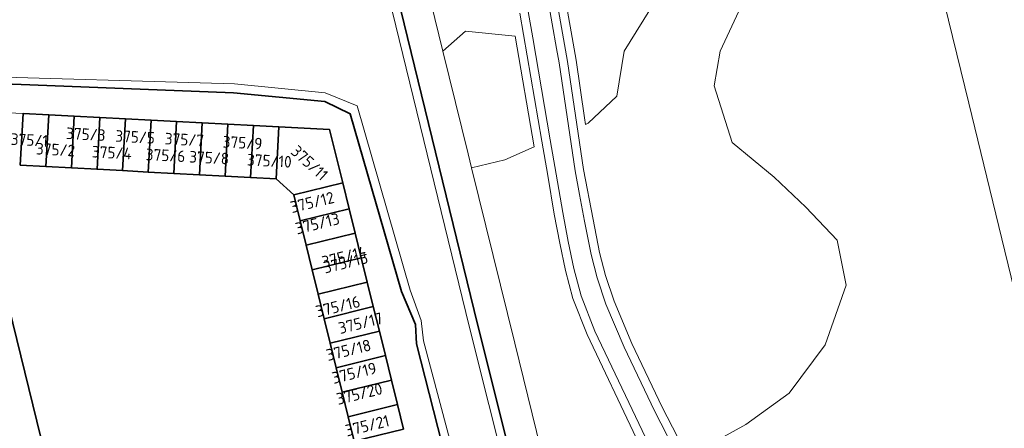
# Model space of a CAD drawing. Header units: metres. Extents: x 152391 to 157968, y 462336 to 467280.
# Tile 589 of 656: x 156685 to 156799, y 464115 to 464163. Entities that reach past the tile are written whole.
import ezdxf
from ezdxf.enums import TextEntityAlignment as Align

# ---------------------------------------------------------------- set-up
doc = ezdxf.new("R2010")
doc.units = ezdxf.units.M
doc.header["$LTSCALE"] = 0.75
for name, color, linetype, lineweight in [('B-WE-GK-BESCHOEIING-G', 251, 'GK-BESCHOEIING', 35), ('B-WE-GR-BEPLANTING_CULTUUR_BOSPLANTSOEN-GV', 251, 'Continuous', 18), ('B-WE-GR-BOS_GEMENGD-GV', 251, 'Continuous', 13), ('B-WE-GR-BOS_LOOF-GV', 251, 'Continuous', 13), ('B-WE-OG-BEBOUWING-GV', 6, 'Continuous', 35), ('B-WE-OG-BEBOUWING-T18', 1, 'Continuous', 18), ('B-WE-OG-TERREIN_CULTUURSCHEIDING-GV', 251, 'Continuous', 18), ('B-WE-OG-WATER_MEER-GV', 251, 'Continuous', 18), ('B-WE-OG-WATER_SLOOT-GV', 251, 'Continuous', 18), ('B-WE-VH-VERHARDING_ASFALT-GV', 251, 'Continuous', 18)]:
    doc.layers.add(name, color=color, linetype=linetype, lineweight=lineweight)
doc.styles.add('NLCS-ISO-M750-T18', font='NLCS-ISO.ttf', dxfattribs={"height": 1.35})
doc.linetypes.add('GK-BESCHOEIING', pattern='A,30,-5,[1,NLCS.SHX,S=1,R=0,X=0,Y=0],-5', length=40)

msp = doc.modelspace()

# ---------------------------------------------------------------- linework, layer by layer
at = {"layer": 'B-WE-GK-BESCHOEIING-G'}
for points in [[(156724.93, 464179.41), (156728.44, 464165.5), (156737.8, 464127.16), (156744.46, 464100.53)], [(156677.43, 464155.06), (156683.69, 464155.07), (156709.38, 464154.07), (156720.02, 464153.07), (156722.98, 464151.62), (156728.94, 464130.95), (156730.56, 464127.1), (156730.67, 464124.88), (156735.13, 464107.38), (156736.35, 464103.42), (156737.19, 464100.3), (156736.93, 464098.6)]]:
    msp.add_lwpolyline(points, dxfattribs=at)
at = {"layer": 'B-WE-GR-BEPLANTING_CULTUUR_BOSPLANTSOEN-GV'}
for points in [[(156803.71, 464116.83), (156794.96, 464152.88), (156787.91, 464181.74), (156787.62, 464182.89), (156780.14, 464213.82)], [(156768.99, 464165.39), (156766.03, 464158.93), (156765.33, 464154.91), (156767.42, 464148.28), (156772.31, 464144.26), (156775.98, 464140.77), (156779.64, 464136.93), (156780.69, 464131.69), (156778.24, 464124.74), (156774.05, 464119.12), (156768.99, 464115.46), (156763.1, 464112.21)]]:
    msp.add_lwpolyline(points, dxfattribs=at)
msp.add_lwpolyline([(156750.36, 464150.4), (156750.66, 464150.55), (156753.98, 464153.69), (156754.85, 464158.93), (156758.52, 464164.86), (156758.87, 464169.4), (156755.9, 464173.59), (156752.76, 464177.61), (156750.79, 464180.52), (156744.85, 464182.4), (156746.3, 464174.6), (156749.25, 464157.9), (156750.25, 464151.15)], close=True, dxfattribs=at)
at = {"layer": 'B-WE-GR-BOS_GEMENGD-GV'}
msp.add_lwpolyline([(156733.76, 464158.93), (156736.69, 464146.97), (156737.1, 464145.34), (156740.98, 464146.29), (156744.36, 464147.79), (156742.15, 464160.68), (156736.38, 464161.24)], close=True, dxfattribs=at)
at = {"layer": 'B-WE-GR-BOS_LOOF-GV'}
msp.add_lwpolyline([(156787.91, 464181.74), (156794.96, 464152.88), (156803.71, 464116.83)], dxfattribs=at)
at = {"layer": 'B-WE-OG-BEBOUWING-GV'}
for points in [[(156687.88, 464151.51), (156684.91, 464151.67), (156684.58, 464145.66), (156687.56, 464145.5)], [(156687.56, 464145.5), (156690.54, 464145.34), (156690.86, 464151.36), (156687.88, 464151.51)], [(156690.86, 464151.36), (156690.54, 464145.34), (156693.52, 464145.18), (156693.84, 464151.2)], [(156696.82, 464151.05), (156693.84, 464151.2), (156693.52, 464145.18), (156696.49, 464145.02)], [(156699.47, 464144.86), (156699.8, 464150.89), (156696.82, 464151.05), (156696.49, 464145.02)], [(156699.8, 464150.89), (156699.47, 464144.86), (156702.45, 464144.7), (156702.77, 464150.74)], [(156705.75, 464150.58), (156702.77, 464150.74), (156702.45, 464144.7), (156705.43, 464144.54)], [(156708.73, 464150.42), (156705.75, 464150.58), (156705.43, 464144.54), (156708.4, 464144.38)], [(156711.71, 464150.27), (156708.73, 464150.42), (156708.4, 464144.38), (156711.38, 464144.22)], [(156714.68, 464150.11), (156711.71, 464150.27), (156711.38, 464144.22), (156714.36, 464144.05)], [(156714.68, 464150.11), (156714.36, 464144.05), (156716.39, 464142.19), (156722.1, 464143.59), (156720.57, 464149.81)], [(156722.1, 464143.59), (156716.39, 464142.19), (156717.13, 464139.18), (156722.85, 464140.59)], [(156723.55, 464137.74), (156722.85, 464140.59), (156717.13, 464139.18), (156717.83, 464136.34)], [(156724.25, 464134.89), (156723.55, 464137.74), (156717.83, 464136.34), (156718.53, 464133.48)], [(156724.95, 464132.04), (156724.25, 464134.89), (156718.53, 464133.48), (156719.23, 464130.63)], [(156725.65, 464129.19), (156724.95, 464132.04), (156719.23, 464130.63), (156719.93, 464127.78)], [(156726.36, 464126.34), (156725.65, 464129.19), (156719.93, 464127.78), (156720.62, 464124.93)], [(156727.06, 464123.49), (156726.36, 464126.34), (156720.62, 464124.93), (156721.32, 464122.08)], [(156727.76, 464120.64), (156727.06, 464123.49), (156721.32, 464122.08), (156722.02, 464119.23)], [(156728.46, 464117.79), (156727.76, 464120.64), (156722.02, 464119.23), (156722.72, 464116.38)], [(156729.17, 464114.94), (156728.46, 464117.79), (156722.72, 464116.38), (156723.42, 464113.53)]]:
    msp.add_lwpolyline(points, close=True, dxfattribs=at)
msp.add_lwpolyline([(156693.01, 464089.23), (156678.1, 464150.08), (156678.28, 464150.12), (156678.18, 464150.51), (156663.75, 464146.92), (156663.84, 464146.53), (156664.47, 464146.69), (156666.22, 464139.66), (156665.72, 464139.54), (156665.84, 464139.05), (156666.32, 464139.14), (156669.88, 464124.31), (156669.48, 464124.22), (156669.57, 464123.86), (156670.08, 464123.98), (156673.73, 464109.04)], dxfattribs=at)
at = {"layer": 'B-WE-OG-TERREIN_CULTUURSCHEIDING-GV'}
msp.add_lwpolyline([(156750.36, 464150.4), (156750.25, 464151.15), (156749.25, 464157.9), (156746.3, 464174.6), (156744.85, 464182.4), (156750.79, 464180.52), (156752.76, 464177.61), (156755.9, 464173.59), (156758.87, 464169.4), (156758.52, 464164.86), (156754.85, 464158.93), (156753.98, 464153.69), (156750.66, 464150.55)], close=True, dxfattribs=at)
for points in [[(156745.96, 464165.03), (156746.98, 464159.23), (156747.27, 464157.58), (156749.14, 464144.99), (156749.66, 464142.25), (156750.25, 464139.14), (156751.01, 464135.25), (156751.72, 464132.53), (156752.73, 464129.46), (156754.84, 464124.48), (156758.37, 464117.05), (156761.35, 464111.24)], [(156763.1, 464112.21), (156768.99, 464115.46), (156774.05, 464119.12), (156778.24, 464124.74), (156780.69, 464131.69), (156779.64, 464136.93), (156775.98, 464140.77), (156772.31, 464144.26), (156767.42, 464148.28), (156765.33, 464154.91), (156766.03, 464158.93), (156768.99, 464165.39)], [(156732.36, 464164.65), (156733.76, 464158.93), (156736.38, 464161.24), (156742.15, 464160.68), (156744.36, 464147.79), (156740.98, 464146.29), (156737.1, 464145.34), (156742.12, 464124.94), (156748.19, 464100.27)], [(156762.24, 464111.7), (156759.26, 464117.49), (156755.75, 464124.9), (156753.67, 464129.81), (156752.68, 464132.81), (156751.99, 464135.48), (156751.23, 464139.33), (156750.13, 464145.15), (156748.26, 464157.74), (156747.1, 464164.33)], [(156747.1, 464164.33), (156748.26, 464157.74), (156750.13, 464145.15), (156751.23, 464139.33), (156751.99, 464135.48), (156752.68, 464132.81), (156753.67, 464129.81), (156755.75, 464124.9), (156759.26, 464117.49), (156762.24, 464111.7)], [(156742.7, 464163.37), (156745.26, 464148.45), (156745.95, 464144.47), (156746.72, 464139.97), (156747.37, 464136.58), (156748.01, 464133.4), (156748.89, 464130.12), (156750.53, 464125.93), (156761.96, 464101.89)], [(156761.96, 464101.89), (156750.53, 464125.93), (156748.89, 464130.12), (156748.01, 464133.4), (156747.37, 464136.58), (156746.72, 464139.97), (156745.95, 464144.47), (156745.26, 464148.45), (156742.7, 464163.37)], [(156762.86, 464102.32), (156751.45, 464126.33), (156749.84, 464130.43), (156748.98, 464133.63), (156748.35, 464136.77), (156747.7, 464140.15), (156746.93, 464144.63), (156746.25, 464148.62), (156744.22, 464160.48), (156743.69, 464163.54)]]:
    msp.add_lwpolyline(points, dxfattribs=at)
at = {"layer": 'B-WE-OG-WATER_MEER-GV'}
for points in [[(156743.63, 464099.72), (156736.83, 464126.92), (156727.47, 464165.26), (156723.96, 464179.17), (156722.19, 464186.19), (156722.23, 464186.89), (156717.63, 464191.43), (156716.18, 464191.43), (156713.94, 464190.8), (156712.17, 464189.23), (156709.86, 464189.35), (156706.55, 464188.11), (156705.13, 464187.26), (156703.31, 464187.16), (156701.2, 464187.16), (156694.42, 464185.81), (156692.47, 464184.55), (156690.66, 464184.98), (156689.04, 464184.15), (156685.15, 464183.25), (156681.11, 464182.5)], [(156681.11, 464182.5), (156685.15, 464183.25), (156689.04, 464184.15), (156690.66, 464184.98), (156692.47, 464184.55), (156694.42, 464185.81), (156701.2, 464187.16), (156703.31, 464187.16), (156705.13, 464187.26), (156706.55, 464188.11), (156709.86, 464189.35), (156712.17, 464189.23), (156713.94, 464190.8), (156716.18, 464191.43), (156717.63, 464191.43), (156722.23, 464186.89), (156722.19, 464186.19), (156723.96, 464179.17), (156727.47, 464165.26), (156736.83, 464126.92), (156743.63, 464099.72)], [(156744.46, 464100.53), (156737.8, 464127.16), (156728.44, 464165.5)], [(156738.14, 464100.27), (156731.49, 464125.2), (156731.23, 464127.57), (156729.93, 464131.11), (156723.77, 464152.58), (156720.07, 464154.07), (156709.52, 464155.12), (156677.39, 464156.06), (156662.34, 464155.66), (156662.34, 464154.53), (156677.43, 464155.06), (156683.69, 464155.07), (156709.38, 464154.07), (156720.02, 464153.07), (156722.98, 464151.62), (156728.94, 464130.95), (156730.56, 464127.1), (156730.67, 464124.88), (156735.13, 464107.38)], [(156677.39, 464156.06), (156709.52, 464155.12), (156720.07, 464154.07), (156723.77, 464152.58), (156729.93, 464131.11), (156731.23, 464127.57), (156731.49, 464125.2), (156738.14, 464100.27)]]:
    msp.add_lwpolyline(points, dxfattribs=at)
at = {"layer": 'B-WE-OG-WATER_SLOOT-GV'}
msp.add_lwpolyline([(156749.18, 464089.08), (156749.51, 464089.7), (156750.49, 464091.03), (156751.29, 464091.99), (156748.19, 464100.27), (156742.12, 464124.94), (156737.1, 464145.34), (156736.69, 464146.97), (156733.76, 464158.93), (156732.36, 464164.65), (156729.94, 464174.51), (156728.51, 464180.3), (156724.93, 464179.41), (156728.44, 464165.5), (156737.8, 464127.16), (156744.46, 464100.53), (156744.48, 464100.12), (156744.53, 464099.93), (156746.96, 464100.52), (156747.04, 464100.21), (156744.94, 464099.71), (156745.31, 464099.37)], close=True, dxfattribs=at)
for points in [[(156735.13, 464107.38), (156730.67, 464124.88), (156730.56, 464127.1), (156728.94, 464130.95), (156722.98, 464151.62), (156720.02, 464153.07), (156709.38, 464154.07), (156683.69, 464155.07)], [(156677.94, 464151.98), (156684.91, 464151.67), (156687.88, 464151.51), (156690.86, 464151.36), (156693.84, 464151.2), (156696.82, 464151.05), (156699.8, 464150.89), (156702.77, 464150.74), (156705.75, 464150.58), (156708.73, 464150.42), (156711.71, 464150.27), (156714.68, 464150.11), (156720.57, 464149.81), (156722.1, 464143.59), (156722.85, 464140.59), (156723.55, 464137.74), (156724.25, 464134.89), (156724.95, 464132.04), (156725.65, 464129.19), (156726.36, 464126.34), (156727.06, 464123.49), (156727.76, 464120.64), (156728.46, 464117.79), (156729.17, 464114.94)]]:
    msp.add_lwpolyline(points, dxfattribs=at)
at = {"layer": 'B-WE-VH-VERHARDING_ASFALT-GV'}
for points in [[(156761.35, 464111.24), (156758.37, 464117.05), (156754.84, 464124.48), (156752.73, 464129.46), (156751.72, 464132.53), (156751.01, 464135.25), (156750.25, 464139.14), (156749.66, 464142.25), (156749.14, 464144.99), (156747.27, 464157.58), (156746.98, 464159.23), (156745.96, 464165.03)], [(156743.69, 464163.54), (156744.22, 464160.48), (156746.25, 464148.62), (156746.93, 464144.63), (156747.7, 464140.15), (156748.35, 464136.77), (156748.98, 464133.63), (156749.84, 464130.43), (156751.45, 464126.33), (156762.86, 464102.32)]]:
    msp.add_lwpolyline(points, dxfattribs=at)

# ---------------------------------------------------------------- texts
at = {"layer": 'B-WE-OG-BEBOUWING-T18', "style": 'NLCS-ISO-M750-T18'}
for s, rotation, p in [('375/3', 356.9, (156692.2, 464149.26)), ('375/1', 356.9, (156685.63, 464148.59)), ('375/5', 356.9, (156697.94, 464148.95)), ('375/7', 356.9, (156703.68, 464148.64)), ('375/9', 356.9, (156710.44, 464148.27)), ('375/2', 357, (156688.68, 464147.47)), ('375/4', 357, (156695.23, 464147.12)), ('375/11', 317.6, (156718.24, 464145.92)), ('375/6', 357, (156701.48, 464146.8)), ('375/8', 357, (156706.56, 464146.53)), ('375/10', 357, (156713.56, 464146.17)), ('375/12', 13.8, (156718.54, 464141.34)), ('375/13', 13.8, (156719.15, 464138.86)), ('375/14', 13.8, (156722.28, 464134.99)), ('375/15', 13.8, (156722.44, 464134.32)), ('375/16', 13.8, (156721.53, 464129.21)), ('375/17', 13.8, (156724.17, 464127.27)), ('375/18', 13.8, (156722.78, 464124.14)), ('375/19', 13.8, (156723.43, 464121.47)), ('375/20', 13.8, (156724.03, 464119.05)), ('375/21', 13.8, (156724.95, 464115.34))]:
    msp.add_text(s, height=1.35, rotation=rotation, dxfattribs=at).set_placement(p, align=Align.MIDDLE)

doc.saveas('drawing.dxf')
